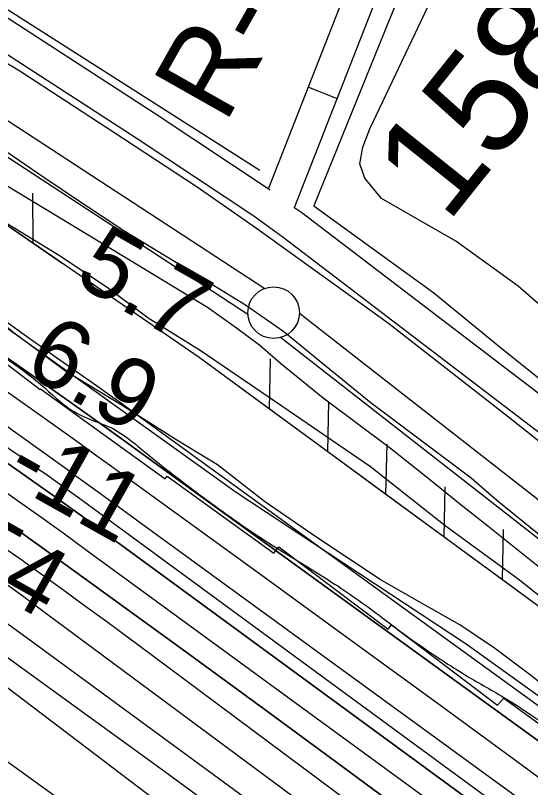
# Model space of a CAD drawing. Extents: x 3734862 to 3772949, y 391520 to 417239.
# Drawn here: x 3760230 to 3760730, y 401344 to 402092 of the extents above; entities that cross this region are included whole.
import ezdxf

# ---------------------------------------------------------------- set-up
doc = ezdxf.new("R2010")
doc.units = 0
for name, color, linetype in [('V-FLOD-BASE', 7, 'Continuous'), ('V-LEVE-TOET', 7, 'Continuous'), ('V-RIVR-EDGE', 7, 'Continuous'), ('V-RIVR-RANG', 7, 'Continuous'), ('V-RIVR-RANG-IDEN', 7, 'Continuous'), ('V-ROAD-CNTR', 7, 'Continuous'), ('V-RRAP-FSHR', 7, 'Continuous'), ('V-RRAP-RVMT', 7, 'Continuous'), ('V-SITE-VEGE', 7, 'Continuous'), ('V-SURV-IDEN', 7, 'Continuous'), ('V-SURV-LINE', 7, 'Continuous'), ('V-TOPO-DPTH', 7, 'Continuous'), ('V-TOPO-MAJR', 7, 'Continuous'), ('V-TOPO-MINR', 7, 'Continuous'), ('V-TOPO-SHOR', 7, 'Continuous'), ('V-TOPO-WATR', 7, 'Continuous')]:
    doc.layers.add(name, color=color, linetype=linetype)

msp = doc.modelspace()

# ---------------------------------------------------------------- linework, layer by layer
at = {"layer": 'V-FLOD-BASE'}
msp.add_lwpolyline([(3759752.24, 402264.15), (3759848.09, 402206.06), (3759955.65, 402138.89), (3760033.55, 402087.14), (3760065.25, 402066.16), (3760119.02, 402029.81), (3760168.65, 401997.63), (3760215.51, 401964.09), (3760257.56, 401935.43), (3760293.4, 401911.66), (3760335.45, 401883.69), (3760395.44, 401847.29), (3760453.36, 401811.6), (3760490.58, 401785.74), (3760525.01, 401757.82), (3760575.28, 401716.64), (3760649, 401661.46), (3760672.42, 401644), (3760697.2, 401622.37), (3760761.94, 401570.02)], dxfattribs=at)
at = {"layer": 'V-LEVE-TOET'}
for points in [[(3760831.87, 401605.13), (3760708.58, 401702.87), (3760592.18, 401793.64), (3760461.94, 401887.27), (3760405.43, 401926.41), (3760325.46, 401978.86), (3760234.46, 402038.31), (3760156.53, 402084.52), (3760091.04, 402126.49), (3759980.74, 402199.22), (3759871.11, 402267.09), (3759782.81, 402316.14), (3759709, 402357.47)], [(3759741.45, 402243.94), (3759815.2, 402194.3), (3759868.99, 402162.1), (3759901.39, 402140.42), (3759930.33, 402120.15), (3759970.31, 402093.58), (3760026.85, 402058.59), (3760073.72, 402026.43), (3760135.08, 401986.57), (3760167.46, 401963.51), (3760221.23, 401927.85), (3760347.42, 401851.55), (3760416.38, 401809.56), (3760444.64, 401789.29), (3760467.37, 401772.53), (3760487.33, 401755.09), (3760528.65, 401721.58), (3760594.1, 401672.69), (3760631.98, 401642.67), (3760660.91, 401618.94), (3760688.46, 401597.3), (3760817.94, 401493.98)]]:
    msp.add_lwpolyline(points, dxfattribs=at)
at = {"layer": 'V-RIVR-EDGE'}
msp.add_spline([(3755702.08, 404495.32), (3755757.18, 404470.77), (3755793.3, 404451.23), (3755852.47, 404424.41), (3755881.39, 404415.75), (3755906.23, 404404.38), (3755920.22, 404395.76), (3755948.67, 404379.41), (3755958.16, 404378.93), (3755969.01, 404378), (3755990.69, 404368.45), (3756022.75, 404350.29), (3756054.82, 404336.64), (3756079.66, 404323.02), (3756103.59, 404309.39), (3756144.23, 404288.04), (3756167.69, 404268.99), (3756188.91, 404253.57), (3756231.36, 404233.11), (3756271.56, 404217.19), (3756299.11, 404203.1), (3756403.01, 404163.51), (3756460.37, 404140.31), (3756508.69, 404114.87), (3756530.82, 404103.96), (3756588.18, 404078.04), (3756639.21, 404052.15), (3756694.29, 404019.45), (3756726.8, 403998.12), (3756735.82, 403989.06), (3756740.32, 403979.55), (3756740.3, 403973.22), (3756740.74, 403967.79), (3756747.5, 403960.54), (3756759.69, 403953.73), (3756786.34, 403941.46), (3756814.34, 403929.18), (3756864.47, 403904.64), (3756889.32, 403895.98), (3756899.72, 403897.32), (3756908.33, 403901.82), (3756919.18, 403901.34), (3756933.18, 403894.07), (3756945.83, 403892.68), (3756956.23, 403893.11), (3756962.12, 403897.16), (3756970.71, 403896.69), (3756978.39, 403894.41), (3756992.41, 403894.83), (3757002.82, 403897.51), (3757019.1, 403901.54), (3757027.7, 403901.52), (3757034.02, 403901.05), (3757036.27, 403896.53), (3757036.71, 403891.1), (3757038.5, 403883.41), (3757046.62, 403874.34), (3757060.62, 403866.17), (3757076.41, 403853.92), (3757104.39, 403831.25), (3757122.44, 403816.73), (3757145.47, 403804.47), (3757165.34, 403796.73), (3757181.6, 403787.2), (3757194.24, 403777.67), (3757213.65, 403765.41), (3757229.9, 403756.33), (3757251.58, 403745.88), (3757266.49, 403741.32), (3757283.2, 403734.49), (3757308.94, 403720.87), (3757360.42, 403694.06), (3757393.83, 403670.92), (3757429.96, 403657.26), (3757461.59, 403645.43), (3757505.4, 403628.14), (3757548.31, 403610.4), (3757591.66, 403587.23), (3757649.45, 403552.27), (3757711.75, 403512.78), (3757753.76, 403493.23), (3757766.86, 403487.78), (3757773.19, 403487.76), (3757785.86, 403494.06), (3757794.45, 403494.04), (3757803.49, 403489.49), (3757807.08, 403480.89), (3757810.64, 403456.02), (3757814.23, 403447.87), (3757826.42, 403436.99), (3757854.41, 403422.9), (3757930.26, 403373.88), (3757975.85, 403342.57), (3758005.19, 403323.5), (3758062.07, 403286.74), (3758092.31, 403263.6), (3758175.82, 403209.59), (3758234.51, 403169.2), (3758283.7, 403133.81), (3758328.84, 403103.41), (3758399.23, 403041.74), (3758421.79, 403023.15), (3758438.05, 403017.68), (3758463.83, 403017.62), (3758491.43, 403026.14), (3758504.53, 403022.04), (3758513.56, 403014.33), (3758513.99, 403006.19), (3758499.95, 402997.18), (3758498.12, 402989.95), (3758502.16, 402978.18), (3758510.73, 402969.57), (3758522.02, 402962.76), (3758545.05, 402948.69), (3758582.07, 402926.89), (3758650.23, 402878.79), (3758697.61, 402840.7), (3758721.52, 402820.29), (3758740.94, 402809.39), (3758782.02, 402784.87), (3758831.24, 402755.36), (3758902.12, 402711.78), (3758960.36, 402675.46), (3759018.58, 402634.62), (3759069.59, 402599.68), (3759134.59, 402553.4), (3759185.57, 402508.06), (3759223.48, 402478.12), (3759262.29, 402448.18), (3759321.41, 402402.37), (3759371.51, 402366.07), (3759431.54, 402323.42), (3759463.59, 402300.28), (3759488.86, 402281.68), (3759576.89, 402222.68), (3759626.99, 402186.84), (3759672.12, 402153.72), (3759778.21, 402087.44), (3759832.83, 402050.68), (3759873, 402019.38), (3759909.55, 401989.45), (3760050.81, 401883.75), (3760100.02, 401850.16), (3760145.61, 401819.31), (3760185.77, 401788.01), (3760211.95, 401766.69), (3760254.82, 401734.48), (3760285.51, 401709.08), (3760303.12, 401700.45), (3760325.25, 401691.35), (3760352.78, 401671.39), (3760391.14, 401641), (3760430.41, 401611.96), (3760461.55, 401590.18), (3760536.95, 401542.97), (3760582.99, 401510.76), (3760602.85, 401495.79), (3760629.02, 401477.18), (3760672.36, 401449.49), (3760711.19, 401426.79), (3760818.61, 401347.85), (3760872.33, 401310.64), (3760925.58, 401271.62), (3760948.6, 401251.67), (3761039.76, 401181.81), (3761107.02, 401135.52), (3761151.7, 401104.67), (3761172.93, 401093.31), (3761186.03, 401090.57), (3761199.15, 401092.79), (3761219.51, 401099.07), (3761228.11, 401099.5), (3761233.52, 401095.42), (3761236.67, 401087.73), (3761236.64, 401077.78), (3761228.47, 401063.78), (3761223.03, 401057.47), (3761223.01, 401049.33), (3761228.86, 401039.37), (3761242.39, 401026.67), (3761254.14, 401021.67), (3761266.79, 401018.47), (3761292.52, 401001.68), (3761317.34, 400980.37), (3761342.15, 400955.44), (3761463.07, 400853.4), (3761509.99, 400812.14), (3761550.15, 400777.68), (3761585.34, 400746.84), (3761681.47, 400674.26), (3761756.4, 400618.91), (3761817.77, 400572.19), (3761878.26, 400530.44), (3761996.49, 400436.55), (3762057.42, 400389.83), (3762104.8, 400352.63), (3762156.25, 400313.17), (3762204.54, 400277.33), (3762245.17, 400247.84), (3762291.65, 400210.19), (3762325.94, 400182.07), (3762356.18, 400159.84), (3762404.02, 400123.55), (3762432.9, 400101.32), (3762455.49, 400091.32), (3762473.53, 400075.9), (3762512.34, 400044.16), (3762551.6, 400012.41), (3762593.58, 399983.82), (3762620.21, 399963.4), (3762661.74, 399937.08), (3762686.57, 399919.83), (3762793.08, 399841.35), (3762834.61, 399812.76), (3762873.44, 399790.05), (3762923.1, 399758.28), (3762956.96, 399737.4), (3762984.05, 399721.5), (3763024.22, 399693.37), (3763075.23, 399657.52), (3763115.86, 399633.91), (3763172.75, 399601.21), (3763228.74, 399568.52), (3763285.17, 399533.57), (3763344.31, 399494.08), (3763398.47, 399455.06), (3763444.06, 399421.04), (3763484.68, 399391.09), (3763603.38, 399303.08), (3763654.82, 399261.81), (3763661.14, 399259.53), (3763667.01, 399254.54), (3763671.96, 399245.04), (3763696.33, 399224.18), (3763722.94, 399200.15), (3763745.5, 399180.2), (3763818.14, 399117.17), (3763841.61, 399099.47), (3763852.45, 399092.21), (3763858.76, 399084.06), (3763874.99, 399067.29), (3763898, 399045.98), (3763924.62, 399023.76), (3763949, 399007.87), (3763970.2, 398987.47), (3764004.03, 398952.57), (3764028.38, 398926.74), (3764056.8, 398899.54), (3764092.88, 398862.37), (3764130.77, 398826.11), (3764147.01, 398811.6), (3764152.86, 398799.83), (3764162.32, 398783.53), (3764173.58, 398768.58), (3764186.67, 398757.24), (3764206.08, 398746.34), (3764226.87, 398742.22), (3764246.29, 398733.58), (3764269.32, 398717.7), (3764284.2, 398703.19), (3764301.81, 398691.84), (3764323.02, 398678.23), (3764345.14, 398660.99), (3764412.35, 398596.62), (3764457.02, 398559.88), (3764502.6, 398522.69), (3764538.26, 398497.74), (3764566.26, 398486.36), (3764583.89, 398484.51), (3764604.25, 398486.27), (3764616.45, 398486.24), (3764626.39, 398481.69), (3764630.89, 398474.45), (3764636.29, 398461.32), (3764634.9, 398450.02), (3764631.72, 398441.44), (3764633.06, 398434.65), (3764636.21, 398430.12), (3764643.89, 398425.58), (3764661.06, 398421.47), (3764685.44, 398409.2), (3764715.22, 398382), (3764745.45, 398356.15), (3764793.31, 398328), (3764844.31, 398292.6), (3764885.83, 398258.14), (3764918.78, 398234.54), (3764992.82, 398187.79), (3765058.27, 398144.22), (3765088.07, 398128.32), (3765140.91, 398100.15), (3765168.89, 398079.74), (3765193.71, 398061.59), (3765246.12, 398042.02), (3765282.23, 398018.42), (3765309.74, 397989.41), (3765339.95, 397955.42), (3765361.15, 397933.67), (3765382.35, 397911.91), (3765434.69, 397867.92), (3765477.57, 397838.43), (3765508.73, 397823.88), (3765545.3, 397801.18), (3765575.54, 397778.05), (3765617.52, 397749.91), (3765653.64, 397726.31), (3765681.63, 397709.96), (3765727.23, 397684.53), (3765761.99, 397660.02), (3765771.94, 397659.55), (3765788.21, 397659.96), (3765793.64, 397658.14), (3765793.63, 397653.62), (3765785.47, 397648.66), (3765785.47, 397645.5), (3765790.86, 397632.82), (3765800.33, 397623.76), (3765814.78, 397612.87), (3765831.94, 397605.59), (3765847.31, 397603.29), (3765858.15, 397598.75), (3765865.82, 397593.3), (3765888.84, 397576.97), (3765908.7, 397561.54), (3765918.16, 397548.41), (3765919.5, 397542.07), (3765921.3, 397536.19), (3765926.71, 397533.46), (3765933.05, 397534.35), (3765940.73, 397533.43), (3765944.79, 397530.25), (3765956.97, 397519.37), (3765987.67, 397499.85), (3766024.67, 397468.11), (3766059.41, 397438.18), (3766085.13, 397413.25), (3766102.73, 397400.09), (3766131.61, 397377.42), (3766172.69, 397350.18), (3766210.59, 397318.89), (3766264.32, 397285.3), (3766306.76, 397260.78), (3766362.73, 397220.85), (3766381.12, 397208.5)], degree=3, dxfattribs=at)
at = {"layer": 'V-ROAD-CNTR'}
msp.add_line((3760514.39, 402022.64), (3760542.32, 402011.68), dxfattribs=at)
for points in [[(3760500.91, 401906.13), (3760838.06, 402765.48), (3760919.72, 402978.69), (3760950.27, 403055.69), (3760957.62, 403096.62), (3760949.81, 403124.11), (3760845.11, 403192.92)], [(3760475.76, 401924.18), (3760810.09, 402776.32), (3760891.77, 402989.59), (3760921.28, 403063.95), (3760926.87, 403095.09), (3760924, 403105.17), (3760828.64, 403167.85)], [(3759246.92, 402773.81), (3759375.56, 402669.5), (3759489.41, 402577.04), (3759607.24, 402488.84), (3759653.61, 402456.34), (3759850.06, 402328.11), (3760066.08, 402191.29), (3760364.79, 401997.86), (3760477.19, 401923.23)], [(3760761.34, 401670.16), (3760490, 401877), (3760461.51, 401897.63), (3760348.34, 401972.77), (3760049.9, 402166.03), (3759833.84, 402302.88), (3759636.8, 402431.49)], [(3760500.41, 401906.5), (3760507.89, 401901.08), (3760779.62, 401693.95), (3761038.73, 401493.3), (3761267.46, 401321.3), (3761455.66, 401185.48), (3761604.95, 401080.83), (3761663.78, 401037.58)]]:
    msp.add_lwpolyline(points, dxfattribs=at)
at = {"layer": 'V-RRAP-FSHR'}
for p, q in [((3760247.45, 401871.07), (3760247.03, 401919.9)), ((3760476.73, 401710.39), (3760477.75, 401759.21)), ((3760533.21, 401669.04), (3760534.23, 401717.86)), ((3760589.69, 401627.69), (3760590.72, 401676.51)), ((3760646.17, 401586.35), (3760647.2, 401635.17)), ((3760702.65, 401545), (3760703.68, 401593.82))]:
    msp.add_line(p, q, dxfattribs=at)
for points in [[(3754460.93, 405046.66), (3755005.7, 404860.94), (3755712.42, 404532.38), (3756610.55, 404118.1), (3756963.91, 403918.1), (3757348.8, 403748.53), (3757842.44, 403484.61), (3758500.9, 403026.83), (3759143.8, 402584.15), (3759834.39, 402066.74), (3760444.46, 401629.94), (3760667.45, 401482.98), (3761054.53, 401205.39), (3761588.84, 400792.89), (3762211.73, 400314.43), (3762948.82, 399790.65), (3763371.87, 399516.16), (3763828.66, 399148.5)], [(3760408.26, 401760.51), (3760109.37, 401966.01), (3759840.94, 402141.44), (3759636.27, 402290.19), (3759415.75, 402430.84), (3759061.75, 402728.09), (3758817.21, 402937.66), (3758634.13, 403020.65), (3758393.84, 403129.01), (3758338.25, 403162.15)], [(3760247.45, 401871.07), (3760189.77, 401910.73)], [(3760275.32, 401851.91), (3760247.45, 401871.07)], [(3764998.22, 398390.52), (3764760.68, 398519.52), (3764522.48, 398668.18), (3764156.84, 398982.99), (3763831.74, 399229.97), (3763537.37, 399441.78), (3763368.02, 399565.45), (3763155.93, 399717.09), (3762782.34, 399993.3), (3762479.05, 400204.22), (3762102.73, 400498.17), (3761742.79, 400796.03), (3761554.49, 400943.7), (3761225.86, 401154.8), (3760827.95, 401453.26), (3760408.26, 401760.51)], [(3760476.73, 401710.39), (3760446.16, 401732.77)], [(3760533.21, 401669.04), (3760476.72, 401710.39)], [(3760589.69, 401627.69), (3760533.21, 401669.04)], [(3760646.17, 401586.35), (3760589.69, 401627.69)], [(3760702.65, 401545), (3760646.17, 401586.35)], [(3760759.13, 401503.65), (3760702.65, 401545)]]:
    msp.add_lwpolyline(points, dxfattribs=at)
at = {"layer": 'V-RRAP-RVMT'}
for p, q in [((3760163.29, 401797.87), (3760254.15, 401729.74)), ((3760254.15, 401729.74), (3760254.58, 401730.33)), ((3760254.58, 401730.33), (3760375.45, 401642.95)), ((3760375.45, 401642.95), (3760377.52, 401645.46)), ((3760377.52, 401645.46), (3760480.94, 401570.81)), ((3760480.94, 401570.81), (3760485.81, 401576.97)), ((3760485.81, 401576.97), (3760591.66, 401497.17)), ((3760591.66, 401497.17), (3760594.9, 401501.42)), ((3760594.9, 401501.42), (3760697.85, 401423.44)), ((3760697.85, 401423.44), (3760704.14, 401430.34)), ((3760704.14, 401430.34), (3760812.96, 401351.3))]:
    msp.add_line(p, q, dxfattribs=at)
at = {"layer": 'V-SITE-VEGE'}
for points in [[(3760760.65, 401792.72), (3760717.88, 401829.88), (3760657.39, 401873.29), (3760585.29, 401914.73), (3760569.04, 401934.64), (3760564.34, 401948.32), (3760567.19, 401964.69), (3760574.13, 401982.4), (3760668.29, 402180.47), (3760691.93, 402244.49)], [(3759724.1, 402216.58), (3759775.8, 402182.32), (3759835.79, 402146.62), (3759894.43, 402114.38), (3759970.3, 402070.96), (3760053.66, 402007.41), (3760143.93, 401942.43), (3760216.3, 401894.18), (3760273.53, 401859.19), (3760320.41, 401827.72), (3760358.99, 401799.08), (3760409.32, 401767.6), (3760482.38, 401717.96), (3760574.74, 401655.04), (3760647.06, 401597.79), (3760718.03, 401546.1), (3760784.84, 401493.04)], [(3760759.11, 401430.06), (3760727.43, 401454.51), (3760695.05, 401478.95), (3760661.27, 401501.33), (3760624.02, 401522.34), (3760584.02, 401545.45), (3760522.67, 401586.01), (3760471.67, 401620.96), (3760426.21, 401656.58), (3760386.9, 401680.37), (3760333.81, 401713.95), (3760278.65, 401747.55), (3760227.66, 401785.27), (3760182.91, 401822.95), (3760100.95, 401887.88), (3760041, 401931.19), (3759983.14, 401976.58), (3759923.26, 402029.59), (3759879.88, 402065.88), (3759848.88, 402089.62), (3759807.48, 402109.97), (3759760.52, 402128.97)]]:
    msp.add_lwpolyline(points, dxfattribs=at)
at = {"layer": 'V-SURV-LINE'}
for points in [[(3759935.58, 402177.94), (3760472.1, 401827.58)], [(3760455.71, 401802.45), (3759919.2, 402152.81)], [(3760505.62, 401803.63), (3761222.45, 401244.62)], [(3761204.01, 401220.95), (3760487.18, 401779.96)]]:
    msp.add_lwpolyline(points, dxfattribs=at)
msp.add_circle((3760480.64, 401804.09), 25, dxfattribs=at)
at = {"layer": 'V-TOPO-DPTH'}
for points in [[(3759663.93, 402141.95), (3760039.52, 401886.43), (3760084.49, 401855.7), (3760129.37, 401824.84), (3760174.12, 401793.8), (3760218.79, 401762.64), (3760257.8, 401735.3), (3760282.86, 401717.65), (3760307.86, 401699.92), (3760332.78, 401682.08), (3760357.64, 401664.15), (3760798.06, 401345)], [(3760683.96, 401292.6), (3760588.02, 401362.89), (3760297.88, 401574.65), (3760276.31, 401590.28), (3760254.68, 401605.81), (3760232.94, 401621.19), (3760211.13, 401636.48), (3760144.03, 401683.17), (3760088.55, 401721.63), (3760032.98, 401759.95), (3759977.28, 401798.08), (3759921.49, 401836.09), (3759610.19, 402047.33)], [(3760683.96, 401292.6), (3760588.02, 401362.89), (3760297.88, 401574.65), (3760276.31, 401590.28), (3760254.68, 401605.81), (3760232.94, 401621.19), (3760211.13, 401636.48), (3760144.03, 401683.17), (3760088.55, 401721.63), (3760032.98, 401759.95), (3759977.28, 401798.08), (3759921.49, 401836.09), (3759610.19, 402047.33)], [(3761183.2, 400994.97), (3760366.76, 401589.06), (3760352.4, 401599.5), (3760338.05, 401609.93), (3760323.69, 401620.37), (3760309.33, 401630.8), (3760285.17, 401648.34), (3760282.89, 401650), (3760280.61, 401651.65), (3760278.32, 401653.29), (3760276.03, 401654.93), (3759985.86, 401862.3), (3759927.64, 401903.89), (3759869.41, 401945.46), (3759811.16, 401987), (3759752.9, 402028.53)], [(3761183.2, 400994.97), (3760366.76, 401589.06), (3760352.4, 401599.5), (3760338.05, 401609.93), (3760323.69, 401620.37), (3760309.33, 401630.8), (3760285.17, 401648.34), (3760282.89, 401650), (3760280.61, 401651.65), (3760278.32, 401653.29), (3760276.03, 401654.93), (3759985.86, 401862.3), (3759927.64, 401903.89), (3759869.41, 401945.46), (3759811.16, 401987), (3759752.9, 402028.53)], [(3759740.36, 401981.77), (3760106.98, 401736.99), (3760133.8, 401718.96), (3760160.55, 401700.84), (3760187.2, 401682.55), (3760213.77, 401664.17), (3760240.23, 401645.61), (3760266.59, 401626.92), (3760292.82, 401608.05), (3760318.96, 401589.05), (3760937.76, 401135.99)], [(3759740.36, 401981.77), (3760106.98, 401736.99), (3760133.8, 401718.96), (3760160.55, 401700.84), (3760187.2, 401682.55), (3760213.77, 401664.17), (3760240.23, 401645.61), (3760266.59, 401626.92), (3760292.82, 401608.05), (3760318.96, 401589.05), (3760937.76, 401135.99)], [(3759748.01, 401928.54), (3759828.32, 401873.25), (3759908.57, 401817.88), (3759988.75, 401762.4), (3760068.88, 401706.84), (3760218.8, 401602.75), (3760231.05, 401594.18), (3760243.26, 401585.57), (3760255.41, 401576.88), (3760267.53, 401568.14), (3760395.35, 401475.31), (3760471.24, 401419.97), (3760546.98, 401364.44), (3760622.52, 401308.61)], [(3759748.01, 401928.54), (3759828.32, 401873.25), (3759908.57, 401817.88), (3759988.75, 401762.4), (3760068.88, 401706.84), (3760218.8, 401602.75), (3760231.05, 401594.18), (3760243.26, 401585.57), (3760255.41, 401576.88), (3760267.53, 401568.14), (3760395.35, 401475.31), (3760471.24, 401419.97), (3760546.98, 401364.44), (3760622.52, 401308.61)]]:
    msp.add_lwpolyline(points, dxfattribs=at)
at = {"layer": 'V-TOPO-MAJR'}
for points in [[(3761127.73, 400902.24), (3760361.51, 401472.8), (3760340.15, 401488.62), (3760318.75, 401504.38), (3760297.27, 401520.03), (3760275.74, 401535.62), (3760239.14, 401561.98), (3760235.87, 401564.33), (3760232.59, 401566.66), (3760229.29, 401568.97), (3760225.99, 401571.27), (3759892.73, 401801.47), (3759839.79, 401838.04), (3759786.85, 401874.61), (3759733.91, 401911.19)], [(3760363.98, 401266.3), (3760182.54, 401397.04), (3760166.26, 401408.75), (3760149.97, 401420.45), (3760133.66, 401432.13), (3760117.35, 401443.8), (3760016.69, 401515.68), (3759949.87, 401563.03), (3759882.82, 401610.05), (3759815.44, 401656.59), (3759747.83, 401702.81)]]:
    msp.add_lwpolyline(points, dxfattribs=at)
at = {"layer": 'V-TOPO-MINR'}
for points in [[(3760475.6, 401317.1), (3760244.14, 401486.56), (3760224.02, 401501.23), (3760203.86, 401515.84), (3760183.63, 401530.38), (3760163.37, 401544.85), (3760091.67, 401595.86), (3760035.55, 401635.84), (3759979.48, 401675.89), (3759923.48, 401716.02), (3759867.51, 401756.21), (3759550.37, 401984.35), (3758763.35, 402531.68), (3758750.56, 402540.52), (3758737.73, 402549.31), (3758724.86, 402558.03), (3758711.95, 402566.7), (3758648.12, 402609.3), (3758603.2, 402639.14), (3758558.21, 402668.86), (3758513.09, 402698.39), (3758467.89, 402727.79), (3758026.06, 403013.9)], [(3761244.01, 401056.15), (3760347.06, 401705.75), (3760334.31, 401714.94), (3760321.52, 401724.08), (3760308.69, 401733.15), (3760295.83, 401742.18), (3760282.95, 401751.2), (3760270.1, 401760.25), (3760257.28, 401769.34), (3760244.48, 401778.46), (3760217.52, 401797.73), (3760192.07, 401817.4), (3760167.69, 401838.24), (3760144.94, 401860.83), (3760123.26, 401884.59), (3760107.37, 401903.35), (3760077.41, 401936.13), (3760045.94, 401967.25), (3760012.19, 401995.89), (3759976.93, 402022.88), (3759769.34, 402169.57), (3759737.51, 402191.84)], [(3760811.28, 401299.63), (3760725.31, 401362.6), (3760639.26, 401425.47), (3760553.11, 401488.21), (3760466.89, 401550.84), (3760321.52, 401656.27), (3760307.92, 401666.09), (3760294.3, 401675.89), (3760280.64, 401685.64), (3760266.96, 401695.36), (3760145.5, 401781.31), (3760071.02, 401833.92), (3759996.48, 401886.43), (3759921.85, 401938.81), (3759847.15, 401991.09), (3759668.74, 402115.73)], [(3760683.96, 401292.6), (3760588.02, 401362.89), (3760297.88, 401574.65), (3760276.31, 401590.28), (3760254.68, 401605.81), (3760232.94, 401621.19), (3760211.13, 401636.48), (3760144.03, 401683.17), (3760088.55, 401721.63), (3760032.98, 401759.95), (3759977.28, 401798.08), (3759921.49, 401836.09), (3759610.19, 402047.33)], [(3761183.2, 400994.97), (3760366.76, 401589.06), (3760352.4, 401599.5), (3760338.05, 401609.93), (3760323.69, 401620.37), (3760309.33, 401630.8), (3760285.17, 401648.34), (3760282.89, 401650), (3760280.61, 401651.65), (3760278.32, 401653.29), (3760276.03, 401654.93), (3759985.86, 401862.3), (3759927.64, 401903.89), (3759869.41, 401945.46), (3759811.16, 401987), (3759752.9, 402028.53)], [(3761115.16, 401020.71), (3760296.09, 401621.05), (3760284.47, 401629.5), (3760272.82, 401637.9), (3760261.1, 401646.21), (3760249.35, 401654.47), (3760237.55, 401662.67), (3760225.73, 401670.83), (3760213.87, 401678.95), (3760202, 401687.03), (3760144.23, 401726.19), (3760103.52, 401753.93), (3760062.89, 401781.79), (3760022.4, 401809.85), (3759981.99, 401838.02), (3759812.99, 401956.45), (3759781.19, 401978.81), (3759749.43, 402001.23)], [(3760937.76, 401135.99), (3760318.96, 401589.05), (3760292.82, 401608.05), (3760266.59, 401626.92), (3760240.23, 401645.61), (3760213.77, 401664.17), (3760187.2, 401682.55), (3760160.55, 401700.84), (3760133.8, 401718.96), (3760106.98, 401736.99), (3759740.36, 401981.77)], [(3760622.52, 401308.61), (3760546.98, 401364.44), (3760471.24, 401419.97), (3760395.35, 401475.31), (3760267.53, 401568.14), (3760255.41, 401576.88), (3760243.26, 401585.57), (3760231.05, 401594.18), (3760218.8, 401602.75), (3760068.88, 401706.84), (3759988.75, 401762.4), (3759908.57, 401817.88), (3759828.32, 401873.25), (3759748.01, 401928.54)], [(3760858.09, 401069.27), (3760260.59, 401511.89), (3760239.79, 401527.24), (3760218.94, 401542.54), (3760198.04, 401557.76), (3760177.1, 401572.94), (3760156.12, 401588.04), (3760135.1, 401603.09), (3760114.03, 401618.09), (3760092.93, 401633.04), (3760041.62, 401669.28), (3759994.8, 401702.26), (3759947.93, 401735.16), (3759900.98, 401767.96), (3759853.98, 401800.67), (3759720.79, 401893.14)], [(3760429.68, 401318.8), (3760370.1, 401362.43), (3760310.33, 401405.8), (3760208.7, 401479.04), (3760199.57, 401485.57), (3760190.42, 401492.06), (3760181.24, 401498.5), (3760172.02, 401504.9), (3759952.59, 401656.35), (3759881.76, 401705.44), (3759811.04, 401754.7), (3759740.51, 401804.23)], [(3760923.53, 400908.03), (3760179.45, 401472.62), (3759691.16, 401797.64)]]:
    msp.add_lwpolyline(points, dxfattribs=at)
at = {"layer": 'V-TOPO-SHOR'}
for points in [[(3760467.36, 401941.93), (3759975.12, 402255.36), (3759734.02, 402408.06), (3759579.31, 402512.54), (3759398.49, 402659.21), (3759283.96, 402753.64), (3759273.92, 402773.73), (3759267.89, 402787.79), (3759267.89, 402801.86), (3759271.91, 402823.96), (3759275.93, 402844.05), (3759368.35, 403057.02)], [(3760869.2, 402785.78), (3760724.54, 402412.08), (3760519.6, 401907.78), (3760636.13, 401823.39), (3760702.44, 401769.14), (3761082.17, 401465.76), (3761500.08, 401158.35)]]:
    msp.add_lwpolyline(points, dxfattribs=at)
at = {"layer": 'V-TOPO-WATR'}
msp.add_lwpolyline([(3760798.06, 401345), (3760357.64, 401664.15), (3760332.78, 401682.08), (3760307.86, 401699.92), (3760282.86, 401717.65), (3760257.8, 401735.3), (3760218.79, 401762.64), (3760174.12, 401793.8), (3760129.37, 401824.84), (3760084.49, 401855.7), (3760039.52, 401886.43), (3759663.93, 402141.95)], dxfattribs=at)

# ---------------------------------------------------------------- texts
at = {"layer": 'V-RIVR-RANG'}
for s, rotation, p in [('5.7', 330.38833, (3760285.37, 401833.97)), ('5.7', 330.38833, (3760285.37, 401833.97)), ('5.7', 330.38833, (3760285.37, 401833.97)), ('6.9', 330.38833, (3760235.95, 401747.04)), ('6.9', 330.38833, (3760235.95, 401747.04)), ('6.9', 330.38833, (3760235.95, 401747.04)), ('-11', 330.67314, (3760217.28, 401642.34)), ('-54', 330.67314, (3760142.33, 401569.75))]:
    msp.add_text(s, height=67, rotation=rotation, dxfattribs=at).set_placement(p)
at = {"layer": 'V-RIVR-RANG-IDEN'}
msp.add_text('R-51.1', height=83, rotation=60.5315, dxfattribs=at).set_placement((3760433.4, 401986.02))
at = {"layer": 'V-SURV-IDEN'}
msp.add_text('1586+66.6', height=100, rotation=51.29667, dxfattribs=at).set_placement((3760649.17, 401889.73))

doc.saveas('drawing.dxf')
